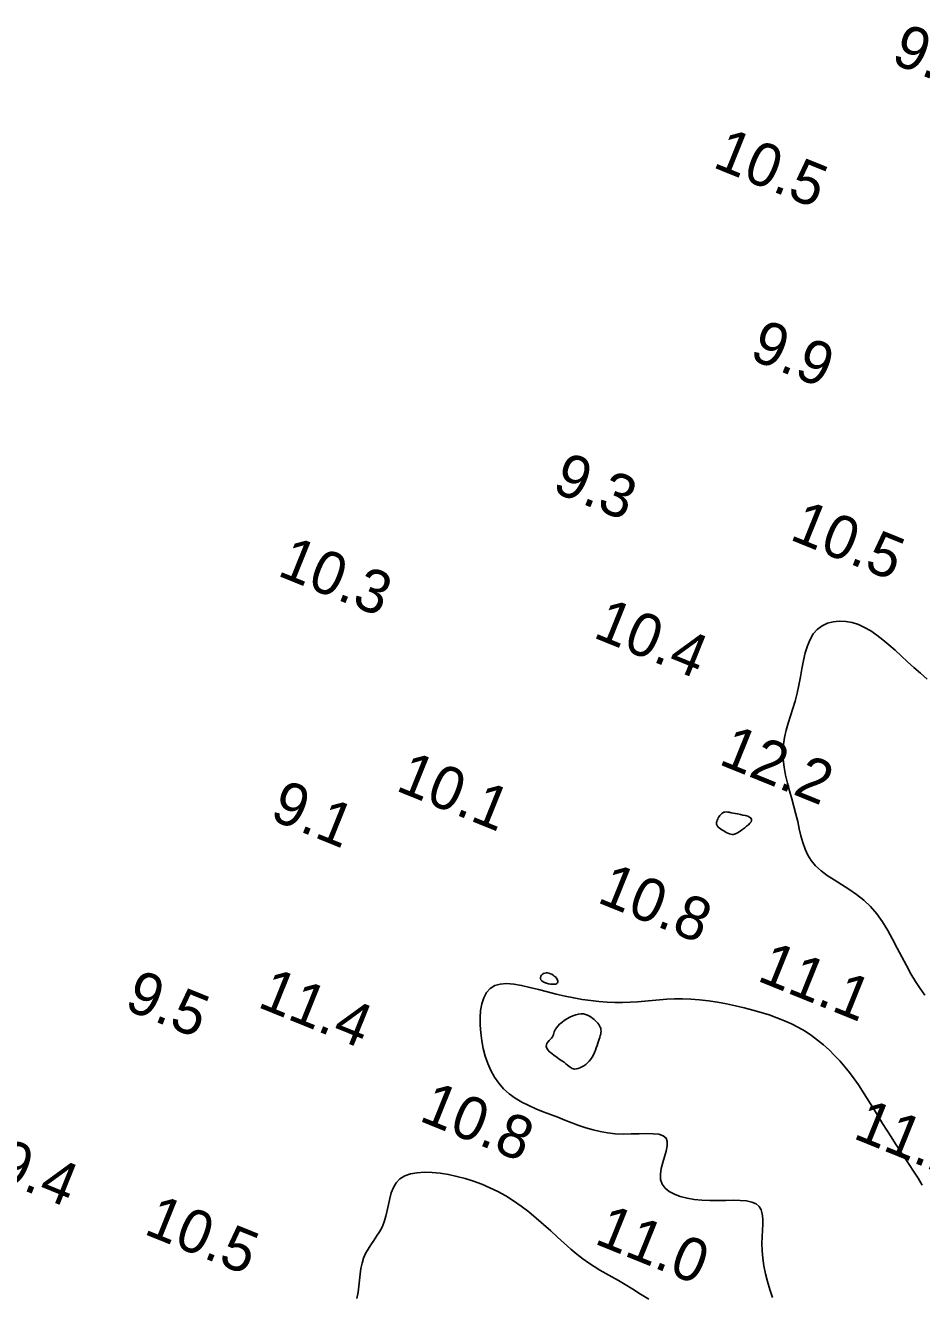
# Model space of a CAD drawing. Extents: x 3040093 to 3056816, y 408076 to 509144.
# Drawn here: x 3044036.6 to 3044140.6, y 440396.6 to 440544 of the extents above; entities that cross this region are included whole.
import ezdxf

# ---------------------------------------------------------------- set-up
doc = ezdxf.new("R2010")
doc.units = 0
doc.layers.add('V-CHAN-CONT-EL12-1112', color=7, linetype='Continuous')
doc.layers.add('V-TOPO-SOUN-0810', color=7, linetype='Continuous')

msp = doc.modelspace()

# ---------------------------------------------------------------- linework, layer by layer
at = {"layer": 'V-CHAN-CONT-EL12-1112'}
for points in [[(3044140.94, 440431.52), (3044140.42, 440432.29), (3044139.87, 440433.11), (3044139.33, 440434), (3044138.8, 440434.95), (3044138.28, 440435.95), (3044137.75, 440436.98), (3044137.21, 440438.02), (3044136.64, 440439.04), (3044136.03, 440440.03), (3044135.37, 440440.95), (3044134.65, 440441.79), (3044133.86, 440442.54), (3044133.01, 440443.21), (3044132.14, 440443.81), (3044131.27, 440444.36), (3044130.42, 440444.89), (3044129.62, 440445.41), (3044128.9, 440445.94), (3044128.27, 440446.51), (3044127.76, 440447.12), (3044127.36, 440447.77), (3044127.04, 440448.47), (3044126.78, 440449.21), (3044126.56, 440449.99), (3044126.37, 440450.8), (3044126.19, 440451.64), (3044125.98, 440452.5), (3044125.75, 440453.39), (3044125.5, 440454.29), (3044125.25, 440455.2), (3044125, 440456.12), (3044124.79, 440457.03), (3044124.62, 440457.94), (3044124.51, 440458.84), (3044124.48, 440459.72), (3044124.54, 440460.57), (3044124.67, 440461.41), (3044124.87, 440462.24), (3044125.1, 440463.07), (3044125.37, 440463.9), (3044125.64, 440464.75), (3044125.9, 440465.63), (3044126.14, 440466.53), (3044126.34, 440467.47), (3044126.52, 440468.42), (3044126.69, 440469.37), (3044126.86, 440470.31), (3044127.07, 440471.2), (3044127.31, 440472.02), (3044127.62, 440472.77), (3044128, 440473.41), (3044128.47, 440473.94), (3044129.03, 440474.35), (3044129.64, 440474.64), (3044130.31, 440474.82), (3044131.02, 440474.89), (3044131.76, 440474.86), (3044132.5, 440474.73), (3044133.24, 440474.49), (3044133.96, 440474.17), (3044134.68, 440473.75), (3044135.38, 440473.27), (3044136.08, 440472.73), (3044136.78, 440472.14), (3044137.49, 440471.51), (3044138.2, 440470.85), (3044138.93, 440470.19), (3044139.68, 440469.52), (3044140.44, 440468.84), (3044141.21, 440468.16)], [(3044123.28, 440396.45), (3044122.95, 440397.38), (3044122.67, 440398.31), (3044122.44, 440399.23), (3044122.27, 440400.14), (3044122.14, 440401.02), (3044122.07, 440401.89), (3044122.04, 440402.72), (3044122.06, 440403.51), (3044122.09, 440404.26), (3044122.13, 440404.96), (3044122.13, 440405.59), (3044122.08, 440406.15), (3044121.96, 440406.64), (3044121.73, 440407.03), (3044121.38, 440407.34), (3044120.88, 440407.54), (3044120.26, 440407.67), (3044119.52, 440407.73), (3044118.71, 440407.74), (3044117.84, 440407.73), (3044116.92, 440407.72), (3044116, 440407.72), (3044115.08, 440407.75), (3044114.19, 440407.83), (3044113.35, 440407.97), (3044112.57, 440408.17), (3044111.88, 440408.43), (3044111.29, 440408.76), (3044110.82, 440409.15), (3044110.48, 440409.62), (3044110.29, 440410.16), (3044110.27, 440410.77), (3044110.36, 440411.43), (3044110.54, 440412.11), (3044110.74, 440412.79), (3044110.93, 440413.44), (3044111.05, 440414.04), (3044111.06, 440414.55), (3044110.92, 440414.95), (3044110.58, 440415.22), (3044110.07, 440415.39), (3044109.41, 440415.46), (3044108.64, 440415.48), (3044107.79, 440415.46), (3044106.88, 440415.43), (3044105.96, 440415.42), (3044105.03, 440415.46), (3044104.14, 440415.55), (3044103.28, 440415.7), (3044102.44, 440415.91), (3044101.62, 440416.15), (3044100.8, 440416.43), (3044099.99, 440416.73), (3044099.18, 440417.04), (3044098.35, 440417.36), (3044097.5, 440417.68), (3044096.65, 440418), (3044095.81, 440418.35), (3044094.98, 440418.72), (3044094.18, 440419.12), (3044093.42, 440419.57), (3044092.71, 440420.08), (3044092.07, 440420.66), (3044091.5, 440421.3), (3044091.01, 440422.02), (3044090.58, 440422.79), (3044090.23, 440423.6), (3044089.93, 440424.46), (3044089.7, 440425.34), (3044089.53, 440426.24), (3044089.41, 440427.14), (3044089.34, 440428.04), (3044089.33, 440428.92), (3044089.4, 440429.76), (3044089.54, 440430.53), (3044089.76, 440431.23), (3044090.08, 440431.82), (3044090.5, 440432.3), (3044091.03, 440432.63), (3044091.67, 440432.81), (3044092.42, 440432.86), (3044093.26, 440432.8), (3044094.16, 440432.65), (3044095.12, 440432.43), (3044096.12, 440432.17), (3044097.15, 440431.9), (3044098.17, 440431.64), (3044099.19, 440431.4), (3044100.2, 440431.2), (3044101.19, 440431.03), (3044102.17, 440430.89), (3044103.13, 440430.78), (3044104.07, 440430.71), (3044104.99, 440430.67), (3044105.88, 440430.67), (3044106.75, 440430.7), (3044107.6, 440430.76), (3044108.44, 440430.84), (3044109.29, 440430.92), (3044110.14, 440430.99), (3044111, 440431.05), (3044111.9, 440431.09), (3044112.83, 440431.09), (3044113.8, 440431.05), (3044114.81, 440430.97), (3044115.83, 440430.85), (3044116.88, 440430.7), (3044117.93, 440430.51), (3044118.97, 440430.3), (3044119.99, 440430.06), (3044120.99, 440429.8), (3044121.96, 440429.53), (3044122.89, 440429.23), (3044123.78, 440428.91), (3044124.65, 440428.56), (3044125.48, 440428.18), (3044126.28, 440427.77), (3044127.05, 440427.33), (3044127.79, 440426.84), (3044128.5, 440426.32), (3044129.19, 440425.76), (3044129.85, 440425.17), (3044130.48, 440424.54), (3044131.08, 440423.9), (3044131.66, 440423.23), (3044132.21, 440422.54), (3044132.74, 440421.84), (3044133.24, 440421.12), (3044133.72, 440420.4), (3044134.19, 440419.67), (3044134.65, 440418.92), (3044135.11, 440418.17), (3044135.57, 440417.41), (3044136.04, 440416.64), (3044136.52, 440415.86), (3044137.02, 440415.08), (3044137.54, 440414.29), (3044138.06, 440413.5), (3044138.59, 440412.7), (3044139.12, 440411.9), (3044139.64, 440411.1), (3044140.16, 440410.3), (3044140.65, 440409.51)], [(3044075.05, 440396.34), (3044075.18, 440397.07), (3044075.27, 440397.78), (3044075.34, 440398.48), (3044075.42, 440399.17), (3044075.51, 440399.82), (3044075.64, 440400.45), (3044075.81, 440401.03), (3044076.05, 440401.58), (3044076.34, 440402.09), (3044076.66, 440402.59), (3044076.99, 440403.08), (3044077.33, 440403.58), (3044077.66, 440404.09), (3044077.96, 440404.64), (3044078.2, 440405.24), (3044078.4, 440405.88), (3044078.55, 440406.57), (3044078.69, 440407.26), (3044078.85, 440407.96), (3044079.03, 440408.62), (3044079.27, 440409.23), (3044079.6, 440409.77), (3044080.03, 440410.22), (3044080.59, 440410.56), (3044081.25, 440410.8), (3044082.02, 440410.94), (3044082.86, 440410.99), (3044083.76, 440410.97), (3044084.7, 440410.87), (3044085.67, 440410.72), (3044086.65, 440410.51), (3044087.62, 440410.25), (3044088.58, 440409.95), (3044089.53, 440409.6), (3044090.48, 440409.2), (3044091.4, 440408.75), (3044092.32, 440408.24), (3044093.23, 440407.68), (3044094.12, 440407.07), (3044095, 440406.4), (3044095.86, 440405.68), (3044096.7, 440404.95), (3044097.53, 440404.2), (3044098.33, 440403.47), (3044099.1, 440402.76), (3044099.85, 440402.09), (3044100.57, 440401.49), (3044101.26, 440400.96), (3044101.93, 440400.48), (3044102.59, 440400.05), (3044103.25, 440399.65), (3044103.93, 440399.26), (3044104.64, 440398.86), (3044105.39, 440398.43), (3044106.19, 440397.97), (3044107.05, 440397.44), (3044107.96, 440396.87), (3044108.91, 440396.26)]]:
    msp.add_lwpolyline(points, dxfattribs=at)
for points in [[(3044116.86, 440451.8), (3044116.92, 440451.94), (3044116.98, 440452.09), (3044117.07, 440452.23), (3044117.16, 440452.37), (3044117.26, 440452.49), (3044117.37, 440452.6), (3044117.49, 440452.68), (3044117.61, 440452.73), (3044117.75, 440452.76), (3044117.9, 440452.77), (3044118.07, 440452.75), (3044118.25, 440452.73), (3044118.46, 440452.68), (3044118.69, 440452.64), (3044118.95, 440452.59), (3044119.24, 440452.53), (3044119.54, 440452.48), (3044119.84, 440452.41), (3044120.13, 440452.34), (3044120.39, 440452.26), (3044120.61, 440452.17), (3044120.77, 440452.06), (3044120.85, 440451.94), (3044120.85, 440451.79), (3044120.78, 440451.63), (3044120.65, 440451.46), (3044120.48, 440451.29), (3044120.27, 440451.11), (3044120.05, 440450.94), (3044119.83, 440450.78), (3044119.62, 440450.63), (3044119.43, 440450.5), (3044119.27, 440450.38), (3044119.12, 440450.29), (3044118.98, 440450.22), (3044118.85, 440450.18), (3044118.72, 440450.15), (3044118.58, 440450.15), (3044118.44, 440450.18), (3044118.27, 440450.23), (3044118.09, 440450.3), (3044117.91, 440450.39), (3044117.73, 440450.49), (3044117.55, 440450.6), (3044117.38, 440450.71), (3044117.22, 440450.82), (3044117.09, 440450.92), (3044116.98, 440451.02), (3044116.89, 440451.11), (3044116.83, 440451.19), (3044116.79, 440451.28), (3044116.77, 440451.36), (3044116.77, 440451.46), (3044116.78, 440451.56), (3044116.81, 440451.67)], [(3044097, 440434.1), (3044097.16, 440434.1), (3044097.33, 440434.07), (3044097.49, 440434.01), (3044097.65, 440433.94), (3044097.8, 440433.85), (3044097.95, 440433.74), (3044098.08, 440433.63), (3044098.19, 440433.51), (3044098.27, 440433.38), (3044098.33, 440433.26), (3044098.37, 440433.14), (3044098.37, 440433.04), (3044098.33, 440432.94), (3044098.25, 440432.87), (3044098.12, 440432.81), (3044097.95, 440432.79), (3044097.75, 440432.78), (3044097.52, 440432.8), (3044097.28, 440432.84), (3044097.05, 440432.9), (3044096.83, 440432.98), (3044096.64, 440433.08), (3044096.5, 440433.19), (3044096.4, 440433.32), (3044096.36, 440433.45), (3044096.36, 440433.58), (3044096.4, 440433.71), (3044096.48, 440433.84), (3044096.58, 440433.94), (3044096.71, 440434.02), (3044096.85, 440434.08)], [(3044102.18, 440424.1), (3044102.34, 440424.35), (3044102.48, 440424.61), (3044102.6, 440424.88), (3044102.71, 440425.15), (3044102.82, 440425.43), (3044102.91, 440425.69), (3044103, 440425.95), (3044103.08, 440426.19), (3044103.16, 440426.42), (3044103.23, 440426.63), (3044103.28, 440426.83), (3044103.33, 440427.02), (3044103.36, 440427.19), (3044103.37, 440427.36), (3044103.36, 440427.52), (3044103.33, 440427.68), (3044103.27, 440427.83), (3044103.2, 440427.98), (3044103.11, 440428.12), (3044103, 440428.26), (3044102.87, 440428.4), (3044102.73, 440428.54), (3044102.58, 440428.69), (3044102.41, 440428.83), (3044102.23, 440428.97), (3044102.03, 440429.1), (3044101.81, 440429.21), (3044101.58, 440429.3), (3044101.32, 440429.35), (3044101.05, 440429.36), (3044100.75, 440429.33), (3044100.43, 440429.25), (3044100.1, 440429.13), (3044099.76, 440428.97), (3044099.42, 440428.78), (3044099.11, 440428.58), (3044098.81, 440428.36), (3044098.56, 440428.15), (3044098.35, 440427.94), (3044098.19, 440427.75), (3044098.08, 440427.58), (3044098, 440427.42), (3044097.95, 440427.26), (3044097.9, 440427.12), (3044097.86, 440426.98), (3044097.8, 440426.84), (3044097.72, 440426.7), (3044097.61, 440426.55), (3044097.47, 440426.4), (3044097.34, 440426.25), (3044097.21, 440426.09), (3044097.1, 440425.93), (3044097.04, 440425.75), (3044097.02, 440425.57), (3044097.08, 440425.38), (3044097.21, 440425.18), (3044097.4, 440424.97), (3044097.65, 440424.75), (3044097.93, 440424.54), (3044098.23, 440424.33), (3044098.53, 440424.12), (3044098.82, 440423.92), (3044099.08, 440423.74), (3044099.29, 440423.57), (3044099.48, 440423.42), (3044099.63, 440423.28), (3044099.77, 440423.17), (3044099.89, 440423.08), (3044100.02, 440423.02), (3044100.16, 440422.98), (3044100.31, 440422.96), (3044100.5, 440422.98), (3044100.7, 440423.03), (3044100.92, 440423.1), (3044101.14, 440423.2), (3044101.37, 440423.33), (3044101.59, 440423.49), (3044101.81, 440423.67), (3044102, 440423.87)]]:
    msp.add_lwpolyline(points, close=True, dxfattribs=at)

# ---------------------------------------------------------------- texts
at = {"layer": 'V-TOPO-SOUN-0810'}
for s, p in [('9.4', (3044136.87, 440539.68)), ('10.5 ', (3044116.19, 440527.58)), ('9.9', (3044120.43, 440505.36)), ('9.3', (3044097.53, 440489.97)), ('10.5 ', (3044125.12, 440484.41)), ('10.3 ', (3044065.67, 440480.24)), ('10.4 ', (3044102.31, 440473.06)), ('12.2 ', (3044116.88, 440458.36)), ('10.1 ', (3044079.41, 440455.31)), ('9.1', (3044064.78, 440451.98)), ('10.8 ', (3044102.77, 440442.35)), ('11.1 ', (3044121.34, 440433.26)), ('9.5', (3044047.89, 440429.97)), ('11.4 ', (3044063.37, 440430.21)), ('10.8 ', (3044082.11, 440417.02)), ('11.2 ', (3044132.47, 440414.99)), ('9.4', (3044032.7, 440410.38)), ('10.5 ', (3044050.18, 440403.9)), ('11.0 ', (3044102.45, 440402.78))]:
    msp.add_text(s, height=5, rotation=338, dxfattribs=at).set_placement(p)

doc.saveas('drawing.dxf')
